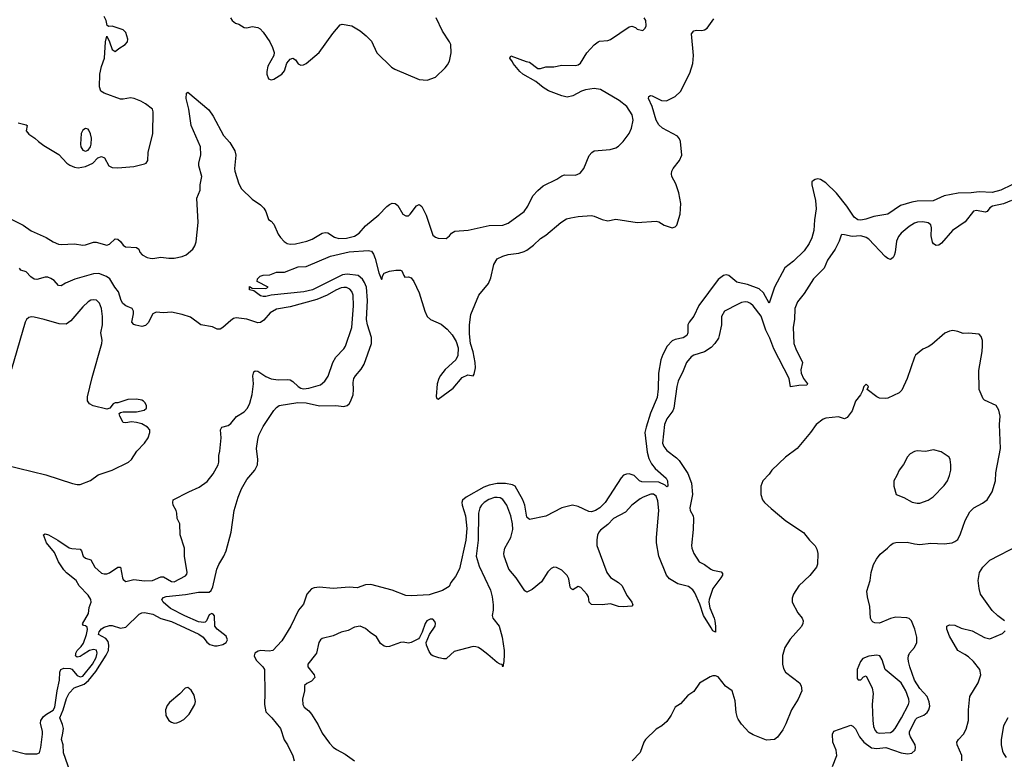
# Model space of a CAD drawing. Header units: inches. Extents: x 1473912 to 1647258, y 640388 to 773423.
# Tile 272 of 420: x 1524662 to 1531976, y 719222 to 724715. Entities that reach past the tile are written whole.
import ezdxf

# ---------------------------------------------------------------- set-up
doc = ezdxf.new("R2010")
doc.units = ezdxf.units.IN
doc.header["$MEASUREMENT"] = 0
for name, color, linetype in [('B5721', 7, 'Continuous'), ('B5722', 7, 'Continuous'), ('B5731', 7, 'Continuous'), ('B5732', 7, 'Continuous')]:
    doc.layers.add(name, color=color, linetype=linetype)

msp = doc.modelspace()

# ---------------------------------------------------------------- linework, layer by layer
at = {"layer": 'B5721', "color": 5}
for points, elevation in [([(1524608.9, 719288.9), (1524704.3, 719264.3), (1524790, 719264.1), (1524809.9, 719270.1), (1524819.7, 719310), (1524830.3, 719410), (1524830.9, 719430), (1524816.9, 719490), (1524818.6, 719510), (1524839.9, 719540.1), (1524861.4, 719558.6), (1524910, 719586.8), (1524923.9, 719610), (1524939.2, 719730), (1524957.3, 719810), (1524959, 719870), (1524968.7, 719890), (1524990, 719898.1), (1525037, 719897), (1525050, 719891.3), (1525090, 719845.3), (1525110, 719834.9), (1525130, 719840.9), (1525203.3, 719930), (1525230, 719978.5), (1525234.9, 720000)], 680), ([(1525037.7, 719130), (1524986.4, 719270), (1524984.3, 719330), (1524971.8, 719370), (1524983.5, 719416.5), (1524986.4, 719450), (1524981, 719481), (1524959.5, 719530), (1524985.5, 719590), (1525010, 719674), (1525030, 719714.3), (1525065.6, 719754.4), (1525140.6, 719779.4), (1525173.4, 719806.6), (1525226.3, 719873.7), (1525304.3, 719995.7), (1525306.4, 720000)], 660), ([(1525133.7, 720000), (1525110, 719984.7), (1525090, 719979.8), (1525077.4, 719990), (1525078, 720000)], 680), ([(1526406.3, 720000), (1526403.1, 719990), (1526418, 719958), (1526468.8, 719910), (1526479.5, 719890), (1526483.6, 719710), (1526479.7, 719630), (1526490, 719574.8), (1526534, 719530), (1526599.5, 719450), (1526627.8, 719367.8), (1526652.4, 719330), (1526691.3, 719248.7), (1526702, 719210)], 660), ([(1526859.9, 720000), (1526803.1, 719930), (1526803.6, 719910), (1526848.7, 719850), (1526853.4, 719830), (1526830, 719801.6), (1526794.4, 719785.6), (1526778, 719770), (1526778, 719730), (1526762, 719670), (1526764.9, 719630), (1526776.3, 719610), (1526810, 719582), (1526830, 719557.3), (1526879.6, 719479.6), (1526910, 719416.3), (1526962.2, 719342.2), (1526990, 719313), (1527014.3, 719294.3), (1527080.5, 719260.5), (1527150, 719210.4)], 680), ([(1527863.6, 720000), (1527830, 719969.7), (1527810, 719968), (1527775.1, 719975.1), (1527731.2, 719991.2), (1527719.5, 719999.5), (1527719.2, 720000)], 680), ([(1528260.3, 720000), (1528259, 719950), (1528252, 719908), (1528246, 719926), (1528231, 719929), (1528210, 719941.5), (1528138.6, 720000)], 680), ([(1530000, 719520.2), (1529993.7, 719530), (1529984.8, 719570), (1529977.4, 719657.4), (1529955.1, 719730), (1529906.1, 719766.1), (1529850, 719833.7), (1529830, 719842), (1529810, 719842), (1529790, 719835.1), (1529711.2, 719788.8), (1529670, 719725.1), (1529624.7, 719695.3), (1529570, 719634), (1529530, 719609), (1529500.7, 719550), (1529470, 719504), (1529431, 719470), (1529390, 719445.2), (1529310, 719369.2), (1529298, 719350), (1529270, 719274), (1529210.8, 719210)], 720)]:
    msp.add_lwpolyline(points, dxfattribs=dict(at, elevation=elevation))
at = {"layer": 'B5721', "color": 5, "elevation": 660}
msp.add_lwpolyline([(1525910, 719756.3), (1525890, 719751.1), (1525851.1, 719708.9), (1525774.8, 719645.2), (1525757.5, 719622.5), (1525745.4, 719590), (1525748, 719548), (1525770.9, 719510.9), (1525790, 719497.3), (1525810, 719491.3), (1525830, 719492.2), (1525850, 719499.7), (1525880.8, 719519.2), (1525921.7, 719558.3), (1525963.1, 719630), (1525967.3, 719652.7), (1525958.3, 719698.3), (1525935.5, 719735.5)], close=True, dxfattribs=at)
at = {"layer": 'B5722', "color": 5}
for points, elevation in [([(1524570, 723248.8), (1524688.5, 723190), (1524746.7, 723146.7), (1524858.7, 723098.7), (1524910, 723066), (1524950, 723049.4), (1524970, 723046), (1525070.1, 723050.1), (1525130, 723041), (1525150, 723042.3), (1525210, 723063.5), (1525230, 723063.8), (1525310, 723041.2), (1525330, 723049.2), (1525370, 723087.1), (1525390, 723086), (1525410, 723069), (1525430, 723040.9), (1525448, 723028), (1525530, 723024.6), (1525547, 723010), (1525554.4, 722990), (1525571.7, 722970), (1525610, 722948.3), (1525630, 722943.5), (1525650, 722942), (1525710, 722951.1), (1525770, 722943.2), (1525810, 722943.2), (1525870, 722957.2), (1525897.6, 722970), (1525949.1, 723010.9), (1525963.7, 723036.3), (1525973.2, 723066.8), (1525987.4, 723210), (1525977.5, 723390), (1526001.4, 723450), (1526003.2, 723490), (1526013.8, 723550), (1525991.7, 723630), (1525991.7, 723650), (1526008.2, 723711.8), (1526005.9, 723770), (1525936.8, 723930), (1525918, 724050), (1525899.2, 724130), (1525901.2, 724170), (1525910, 724177.3), (1526066.7, 724046.7), (1526098.8, 723998.8), (1526175.2, 723855.2), (1526223.2, 723803.2), (1526261.3, 723741.3), (1526267.4, 723710), (1526256.5, 723610), (1526259.1, 723590), (1526290, 723497.3), (1526310, 723458), (1526390, 723382), (1526450, 723339.3), (1526475.3, 723315.3), (1526490, 723290.7), (1526510, 723230.7), (1526530, 723218.4), (1526550, 723196.4), (1526582.9, 723122.9), (1526598.6, 723098.6), (1526626.9, 723066.9), (1526650, 723052), (1526670, 723047.9), (1526710, 723050.2), (1526794.5, 723070), (1526835.1, 723084.9), (1526910, 723129.3), (1526930, 723135.5), (1526950, 723132.5), (1527001.3, 723101.3), (1527031.5, 723091.5), (1527090, 723092.2), (1527150, 723108.3), (1527182.6, 723130), (1527230, 723183.5), (1527330, 723266.4), (1527390, 723328), (1527410, 723343.6), (1527430, 723352.2), (1527450, 723350.4), (1527470, 723336.3), (1527508.2, 723270), (1527530, 723258), (1527550, 723259.3), (1527563.7, 723270), (1527610, 723333), (1527630, 723342), (1527637.6, 723337.6), (1527650, 723326.8), (1527682.7, 723262.7), (1527730, 723116), (1527750, 723099.1), (1527770, 723093.4), (1527830, 723091), (1527854, 723110), (1527869.4, 723130.6), (1527895.1, 723144.9), (1527993.4, 723153.4), (1528150, 723186.5), (1528250, 723190.3), (1528290, 723203.1), (1528410, 723290.4), (1528437.3, 723330), (1528473.6, 723406.4), (1528510, 723447.2), (1528550, 723481.3), (1528652.7, 723530), (1528690, 723555.8), (1528710, 723563.1), (1528790, 723561.3), (1528825.3, 723574.7), (1528853.6, 723610), (1528893.4, 723706.6), (1528913.2, 723730), (1528930, 723742), (1529048.5, 723751.5), (1529090, 723763.7), (1529110, 723775.8), (1529144.7, 723810), (1529189.8, 723870.2), (1529206, 723910), (1529219.8, 723970), (1529211.8, 724010), (1529171.7, 724070), (1529115, 724115), (1528977.3, 724197.3), (1528930, 724204.3), (1528865.3, 724194.7), (1528834.7, 724185.3), (1528770.1, 724149.9), (1528730, 724140.3), (1528688.9, 724148.9), (1528590, 724186.6), (1528550, 724211.3), (1528495.9, 724255.9), (1528400.6, 724310), (1528377, 724330), (1528327.4, 724390), (1528323.5, 724403.5), (1528303.6, 724430), (1528310, 724446), (1528425.2, 724405.2), (1528450, 724401.1), (1528510, 724352), (1528530, 724353.4), (1528570, 724366.5), (1528630, 724366.2), (1528690, 724376.5), (1528790, 724374), (1528810, 724379), (1528827.4, 724392.6), (1528874.8, 724470), (1528930, 724528.9), (1528958, 724550), (1528970, 724556), (1529030, 724560.3), (1529050, 724567.2), (1529190, 724663), (1529210, 724666.8), (1529236.3, 724656.3), (1529250, 724644.7), (1529290, 724634), (1529308.4, 724651.6), (1529315.3, 724670), (1529313.2, 724710), (1529302, 724730)], 680), ([(1524651.3, 723950), (1524710, 723933.7), (1524716.3, 723930), (1524710.4, 723890), (1524730, 723864.9), (1524775.6, 723835.6), (1524801, 723810), (1524841.4, 723781.4), (1524953.7, 723713.7), (1525011, 723650), (1525034.6, 723634.6), (1525070, 723620.5), (1525095.5, 723615.5), (1525150, 723624.2), (1525204.5, 723650), (1525242, 723690), (1525270, 723699.8), (1525292.3, 723690), (1525323.5, 723630), (1525350, 723618.3), (1525390, 723615.6), (1525510, 723626.2), (1525590, 723644), (1525600.3, 723650), (1525614.2, 723670), (1525615.8, 723730), (1525651.8, 723870), (1525653.2, 724030), (1525647.8, 724050), (1525595.9, 724090), (1525561.8, 724110), (1525513, 724130), (1525486.1, 724133.9), (1525430, 724124.4), (1525410, 724126.3), (1525288.8, 724168.8), (1525265.3, 724185.3), (1525255.9, 724215.9), (1525258.4, 724310), (1525270, 724368.2), (1525293.1, 724430), (1525298.9, 724550), (1525310, 724592), (1525330, 724551), (1525350, 724494), (1525370, 724478.4), (1525398.4, 724501.6), (1525446.6, 724530), (1525462.7, 724550), (1525464.8, 724570), (1525450, 724620.9), (1525430, 724639.7), (1525350, 724667.6), (1525324.7, 724664.7), (1525312.9, 724672.9), (1525304, 724710), (1525290, 724738)], 720), ([(1525306.4, 720000), (1525320.7, 720030), (1525325.2, 720070), (1525318.1, 720098.1), (1525300.7, 720120.7), (1525248.2, 720148.2), (1525252.6, 720170), (1525270, 720190.2), (1525290, 720204.2), (1525330, 720217), (1525350, 720215.3), (1525410, 720195.6), (1525450, 720203.6), (1525550, 720299.1), (1525569.7, 720310.3), (1525590, 720313.1), (1525650, 720301.1), (1525710, 720269.1), (1525790, 720246.4), (1525991.5, 720151.5), (1526024, 720130), (1526052.5, 720092.5), (1526074.8, 720074.8), (1526110, 720064.4), (1526130, 720065.1), (1526170, 720074.8), (1526195.6, 720090), (1526205, 720110), (1526196.2, 720136.2), (1526127.7, 720190), (1526111.1, 720210), (1526110, 720288), (1526099.8, 720299.8), (1526090, 720305.4), (1526070, 720295.8), (1526050.2, 720249.8), (1526038.9, 720241.1), (1526030, 720238.6), (1525990, 720244.5), (1525888.3, 720288.3), (1525782.8, 720342.8), (1525726.9, 720390), (1525717.6, 720410), (1525730, 720423.8), (1525749, 720431), (1525893.8, 720446.2), (1525990, 720464.9), (1526070, 720463.8), (1526083.3, 720476.7), (1526095.9, 720504.1), (1526125.9, 720634.1), (1526142.3, 720670), (1526179.3, 720730), (1526194.8, 720770), (1526231.7, 720910), (1526254, 721070), (1526283.7, 721170), (1526310, 721230.4), (1526350, 721301.6), (1526409.7, 721370), (1526427.3, 721410), (1526431.1, 721450), (1526421.7, 721530), (1526430, 721598), (1526439.2, 721630), (1526470, 721694.4), (1526550, 721813.4), (1526570, 721836.3), (1526590, 721850.4), (1526727.6, 721872.4), (1526790, 721870.1), (1526890, 721847.4), (1527010, 721850.1), (1527070, 721843.7), (1527093.5, 721850), (1527110, 721863.2), (1527120.5, 721879.5), (1527138.5, 721930), (1527142.4, 721970), (1527138, 722022), (1527143.5, 722050), (1527155.3, 722070), (1527199.7, 722120.3), (1527222, 722158), (1527275.8, 722310), (1527275.7, 722355.7), (1527246.3, 722450), (1527238.9, 722490), (1527244.9, 722630), (1527237, 722730), (1527224.5, 722764.5), (1527209.1, 722789.1), (1527175.7, 722815.7), (1527094.2, 722825.8), (1527059.6, 722820.4), (1526837.6, 722710), (1526773, 722693), (1526530.2, 722669.8), (1526490, 722660.5), (1526470, 722659.7), (1526450, 722665.4), (1526402, 722702), (1526370, 722709.6), (1526370, 722734), (1526390, 722722), (1526490, 722718), (1526508, 722730), (1526426, 722770), (1526428, 722790), (1526449.4, 722810.6), (1526470, 722818.8), (1526518.9, 722821.1), (1526570, 722840.5), (1526630, 722841.3), (1526730, 722880.3), (1526790, 722883.1), (1526970, 722959.5), (1527110, 722992.1), (1527250, 723000.3), (1527275.4, 722995.4), (1527290, 722974.8), (1527302.3, 722942.3), (1527330, 722836), (1527350, 722786.8), (1527355.3, 722790), (1527358, 722810), (1527370, 722833.4), (1527410, 722848.5), (1527455.8, 722855.8), (1527490, 722854.9), (1527501, 722850), (1527514.4, 722814.4), (1527523.5, 722803.5), (1527550, 722806), (1527570, 722797.6), (1527590, 722772), (1527630, 722686), (1527671.8, 722550), (1527690.1, 722510.1), (1527714, 722490), (1527792.9, 722452.9), (1527837.7, 722417.7), (1527874.8, 722374.8), (1527905.4, 722325.4), (1527918, 722278), (1527917.4, 722222.6), (1527901.3, 722190), (1527823.5, 722116.5), (1527788.2, 722071.8), (1527776.5, 722050), (1527764.2, 722010), (1527755.8, 721915.8), (1527761.6, 721901.6), (1527770, 721897), (1527881.2, 721978.8), (1527950, 722057.6), (1527990, 722077.3), (1528030, 722071.3), (1528037.5, 722082.5), (1528047.3, 722130), (1528045.6, 722170), (1528030, 722248.7), (1528011.1, 722311.1), (1528002.8, 722382.8), (1528002.6, 722450), (1528013, 722527), (1528071.8, 722670), (1528143.5, 722756.5), (1528160.7, 722799.3), (1528183.9, 722896.1), (1528210, 722938.8), (1528250, 722959.1), (1528290, 722970.5), (1528370, 722980.5), (1528410, 722992.7), (1528430, 723003.8), (1528478.5, 723041.5), (1528530, 723090.7), (1528570, 723114.8), (1528682.7, 723210), (1528724.6, 723235.4), (1528755.6, 723244.4), (1528810, 723253.7), (1528910, 723260.4), (1528930, 723256.4), (1528990, 723230.3), (1529030, 723222.6), (1529090, 723232.9), (1529250, 723209.2), (1529390, 723220.3), (1529410, 723214), (1529450, 723188.9), (1529510, 723170.7), (1529530, 723176), (1529544, 723190), (1529568.7, 723270), (1529574, 723350), (1529559.3, 723430), (1529535.9, 723495.9), (1529506.6, 723550), (1529502.9, 723570), (1529506, 723590), (1529516.2, 723610), (1529562.4, 723670), (1529581.3, 723710), (1529572, 723810), (1529563.5, 723830), (1529548, 723850), (1529438, 723910), (1529410, 723934.5), (1529390, 723969.3), (1529360.4, 724070), (1529334.3, 724130), (1529336.2, 724143.8), (1529348.1, 724151.9), (1529361, 724150), (1529430, 724116), (1529466.3, 724113.7), (1529530, 724146), (1529570, 724183), (1529640.7, 724319.3), (1529663.5, 724390), (1529667.9, 724450), (1529653.6, 724610), (1529670, 724632.7), (1529690, 724637), (1529730, 724635.8), (1529750, 724640.7), (1529770, 724653.4), (1529819.4, 724720.6)], 660), ([(1526228.7, 724728.7), (1526240.7, 724710), (1526266, 724690), (1526290, 724681.6), (1526330, 724658.4), (1526350, 724654), (1526390, 724664.2), (1526430, 724658), (1526447.3, 724647.3), (1526470, 724622), (1526519.5, 724550), (1526540.4, 724510), (1526552.1, 724472.1), (1526548.7, 724450), (1526506.4, 724370), (1526497.1, 724330), (1526497.1, 724310), (1526510, 724276), (1526530, 724268.2), (1526550, 724274.4), (1526610, 724310.6), (1526630, 724334.8), (1526646.9, 724393.1), (1526670, 724421.6), (1526690.4, 724430.4), (1526710, 724417.3), (1526730, 724388.4), (1526750, 724377), (1526770, 724379.6), (1526790, 724390.3), (1526887.5, 724472.5), (1526987.2, 724612.8), (1527042.7, 724677.3), (1527058, 724682), (1527130, 724670.7), (1527192.1, 724632.1), (1527236.1, 724596.1), (1527275.8, 724555.8), (1527314.9, 724470), (1527423.2, 724363.2), (1527448.4, 724348.4), (1527630, 724270.2), (1527690, 724266.7), (1527750, 724288.1), (1527823.4, 724356.6), (1527840.8, 724379.2), (1527853.8, 724406.2), (1527867.8, 724470), (1527863.8, 724530), (1527855.8, 724550), (1527802.1, 724630), (1527756.9, 724730)], 720), ([(1525078, 720000), (1525078.6, 720010), (1525089.4, 720030), (1525119.8, 720060.2), (1525135.1, 720084.9), (1525157.5, 720150), (1525166.6, 720186.6), (1525163.7, 720203.7), (1525150, 720214.3), (1525135.1, 720215.1), (1525128.7, 720228.7), (1525174.2, 720305.8), (1525178.5, 720350), (1525192.9, 720390), (1525189.4, 720410), (1525170, 720440.8), (1525103.1, 720510), (1525081.5, 720550), (1525010, 720607.2), (1524989.3, 720629.3), (1524950, 720689.8), (1524919.4, 720759.4), (1524860.7, 720830), (1524839.3, 720890), (1524850, 720897.1), (1524874.9, 720890), (1524946.4, 720850), (1525030, 720793), (1525050, 720787.1), (1525110, 720782.6), (1525120.9, 720770), (1525134, 720730), (1525150, 720716.5), (1525190, 720703.1), (1525219.3, 720650), (1525270, 720605.2), (1525290, 720598.8), (1525310, 720599.8), (1525330, 720607), (1525390, 720648.5), (1525410, 720650.3), (1525424.4, 720570), (1525430, 720558.5), (1525450, 720543.8), (1525510, 720558.8), (1525590, 720548), (1525649.2, 720549.2), (1525710, 720576.9), (1525730, 720577.2), (1525790, 720542.2), (1525810, 720541.3), (1525893.8, 720586.2), (1525903.2, 720596.8), (1525906.6, 720610), (1525885.7, 720730), (1525885.1, 720790), (1525853.7, 720890), (1525851.3, 720970), (1525831.5, 721010), (1525829.6, 721050), (1525824.2, 721070), (1525803, 721110), (1525798.4, 721130), (1525802.7, 721150), (1525918.4, 721210), (1525995.7, 721244.3), (1526054.2, 721285.8), (1526098.5, 721341.5), (1526135.4, 721410), (1526141.1, 721430), (1526142, 721478), (1526149.6, 721510.4), (1526159.7, 721610), (1526152.7, 721670), (1526164, 721690), (1526210, 721700.7), (1526230, 721716.3), (1526272, 721768), (1526330, 721804.2), (1526353.7, 721830), (1526372.1, 721867.9), (1526390, 721931), (1526398.9, 722010), (1526393.5, 722070), (1526401, 722099), (1526410, 722108), (1526430, 722106), (1526490, 722065.2), (1526530, 722047.8), (1526581.6, 722041.6), (1526650, 722043.7), (1526670, 722039.8), (1526690, 722029.4), (1526731.1, 721990), (1526750, 721979), (1526770, 721974.2), (1526810, 721978.5), (1526896.6, 722003.4), (1526929.7, 722030), (1526952.5, 722067.5), (1526988.5, 722170), (1527009.9, 722210), (1527069.7, 722270), (1527082, 722290), (1527129.9, 722430.1), (1527142.1, 722590), (1527138, 722670), (1527130, 722696.4), (1527114.6, 722714.6), (1527090, 722725.4), (1527070, 722726.6), (1527050, 722723.2), (1527010, 722707.1), (1526944.8, 722670), (1526870, 722637.2), (1526670, 722583.5), (1526570, 722564.6), (1526521.6, 722538.4), (1526476.1, 722483.9), (1526450, 722466.8), (1526430, 722463.5), (1526350, 722492.1), (1526270, 722500.9), (1526250, 722495.1), (1526230, 722482.4), (1526170, 722429.7), (1526150, 722417.6), (1526130, 722418), (1526093.8, 722433.8), (1526008.6, 722448.6), (1525930, 722506.6), (1525870, 722525.7), (1525790, 722542.4), (1525730, 722538.7), (1525676.8, 722543.2), (1525650, 722530.8), (1525616.4, 722463.6), (1525596.5, 722443.5), (1525570, 722438), (1525525.9, 722445.9), (1525510, 722452.8), (1525495, 722470), (1525506.8, 722530), (1525506.2, 722550), (1525498, 722570), (1525450, 722591.3), (1525427.4, 722607.4), (1525415.1, 722630), (1525395.4, 722695.4), (1525368.8, 722728.8), (1525331.6, 722791.6), (1525308, 722808), (1525250, 722829.5), (1525210, 722827.9), (1525072, 722788), (1525002.2, 722757.8), (1524970, 722737.8), (1524950, 722742.2), (1524917.3, 722777.3), (1524893.5, 722793.5), (1524870, 722802.2), (1524850, 722803.1), (1524790, 722785.8), (1524768.4, 722788.4), (1524745.6, 722805.6), (1524710, 722843.1), (1524670, 722856), (1524660.7, 722870)], 680), ([(1530000, 722764.4), (1529990, 722766.6), (1529930, 722815.1), (1529910, 722819.8), (1529890, 722815.2), (1529850, 722785.4), (1529707, 722593), (1529670, 722512.9), (1529634.6, 722470), (1529625.3, 722450), (1529624.9, 722390), (1529617.4, 722370), (1529590, 722352), (1529530, 722340.9), (1529510, 722329.8), (1529472.9, 722290), (1529439.8, 722230), (1529424.3, 722190), (1529407.5, 722090), (1529405.3, 721974.7), (1529398.6, 721910), (1529348.1, 721791.9), (1529315, 721690), (1529307.1, 721650), (1529323, 721503), (1529335.6, 721455.6), (1529356.5, 721416.5), (1529382.4, 721382.4), (1529464.4, 721310), (1529475.4, 721290), (1529476.3, 721250), (1529470, 721246.6), (1529457.6, 721257.6), (1529410, 721279.5), (1529283.1, 721283.1), (1529266.8, 721290), (1529226.3, 721330), (1529190, 721341.5), (1529170, 721340.3), (1529148, 721332), (1529130, 721313), (1529010, 721128.7), (1528971.4, 721090), (1528939.5, 721070), (1528910, 721060.7), (1528890, 721062), (1528810, 721100.2), (1528769, 721109), (1528689.6, 721090.4), (1528570, 721028.3), (1528450, 721003.7), (1528430, 721021.2), (1528415.1, 721110), (1528400.7, 721150), (1528343.5, 721250), (1528321.9, 721261.9), (1528270, 721271.4), (1528210, 721270.9), (1528150, 721259.6), (1528110, 721242.7), (1527979, 721170), (1527952.5, 721147.5), (1527946.4, 721130), (1527949.2, 721110.8), (1527973, 721030), (1527984.6, 720935.4), (1527977.2, 720850), (1527930, 720636), (1527900.6, 720579.4), (1527865.5, 720534.5), (1527853, 720507), (1527827.3, 720490), (1527802.7, 720477.3), (1527704.9, 720444.9), (1527570, 720435.6), (1527530, 720439.8), (1527430, 720479.7), (1527270, 720520.4), (1527230, 720517.7), (1527170, 720495.9), (1527110, 720499.8), (1526991.2, 720491.2), (1526890, 720502), (1526850, 720496.8), (1526830, 720488.4), (1526794.3, 720450), (1526770, 720375.1), (1526733.1, 720330), (1526675.2, 720210), (1526610, 720103), (1526542.4, 720030), (1526515.2, 720024.8), (1526450, 720031.1), (1526433.3, 720026.7), (1526409.7, 720010.3), (1526406.3, 720000)], 660), ([(1524550.5, 721410), (1524855.8, 721335.8), (1525054.8, 721270), (1525090, 721262.8), (1525110, 721263.6), (1525186.9, 721293.1), (1525245.9, 721334.1), (1525349.2, 721370), (1525469.5, 721430), (1525491.3, 721450), (1525530.9, 721510), (1525589.4, 721570.6), (1525616.5, 721610), (1525629.9, 721650), (1525628.4, 721670), (1525612, 721690), (1525570, 721712.9), (1525530, 721724.3), (1525492.4, 721727.6), (1525450, 721721.3), (1525430, 721724), (1525405.2, 721770), (1525402, 721790), (1525410, 721798), (1525430, 721802.8), (1525530, 721802), (1525585.8, 721814.2), (1525603.5, 721830), (1525603.1, 721850), (1525592.7, 721872.7), (1525582.3, 721882.3), (1525570, 721889.6), (1525530, 721896.3), (1525464.7, 721895.3), (1525390, 721869), (1525370, 721868.7), (1525356.9, 721863.1), (1525332, 721830), (1525310, 721822.7), (1525207.2, 721847.2), (1525181.7, 721861.7), (1525165.9, 721885.9), (1525166.2, 721913.8), (1525201.4, 722058.6), (1525272.8, 722310), (1525274.1, 722334.1), (1525265.8, 722390), (1525276.1, 722450), (1525278, 722510), (1525270.5, 722570), (1525254.5, 722610), (1525231.5, 722631.5), (1525210, 722635.6), (1525190, 722631.2), (1525170, 722620.2), (1525130, 722583.4), (1525041.1, 722478.9), (1525006.9, 722453.1), (1524955.8, 722455.8), (1524842.9, 722490), (1524770, 722504.9), (1524750, 722507.5), (1524730, 722502.7), (1524713, 722490), (1524703.4, 722470), (1524601.3, 722118.7)], 720), ([(1530000, 722602.9), (1529898.8, 722550), (1529874.8, 722510), (1529874.8, 722450), (1529859.1, 722370), (1529853, 722350), (1529826.7, 722310), (1529798.1, 722281.9), (1529750, 722247.6), (1529670, 722224.8), (1529650, 722212.4), (1529615.3, 722170), (1529591.8, 722108.2), (1529552.4, 722030), (1529542.8, 721990), (1529520.9, 721830), (1529514.3, 721810), (1529468.8, 721751.2), (1529450.8, 721710), (1529437.7, 721570), (1529446.7, 721546.7), (1529470, 721516.5), (1529541.8, 721461.8), (1529561.3, 721441.3), (1529625.2, 721345.2), (1529653.6, 721273.6), (1529660.1, 721190), (1529639, 721090), (1529643, 721070), (1529663.8, 721030), (1529668.4, 721010), (1529665.4, 720930), (1529652.4, 720810), (1529654.7, 720790), (1529669.2, 720750), (1529710.2, 720690.2), (1529750, 720668.8), (1529795, 720635), (1529810, 720627.6), (1529873.7, 720613.7), (1529881.6, 720601.6), (1529883.1, 720590), (1529871.5, 720570), (1529810.2, 720489.8), (1529783.9, 720410), (1529782.2, 720390), (1529788.5, 720348.5), (1529821.1, 720270), (1529825.3, 720250), (1529832, 720208), (1529830, 720166.6), (1529810, 720177.2), (1529799.8, 720199.8), (1529741, 720290), (1529715.2, 720375.2), (1529677.9, 720457.9), (1529662, 720482), (1529630, 720504.7), (1529550, 720524.8), (1529490, 720563.7), (1529467.6, 720590), (1529410.4, 720730), (1529393.7, 720830), (1529392.6, 720870), (1529408.8, 721070), (1529402.7, 721142.7), (1529390, 721175.5), (1529370, 721191.2), (1529350, 721192.6), (1529292.4, 721170), (1529270, 721156), (1529210.4, 721110), (1529161.2, 721058.8), (1529073.6, 721010), (1529030, 720966.2), (1528975.9, 720924.1), (1528963.7, 720910), (1528953.4, 720886.6), (1528948.5, 720851.5), (1528950.2, 720810), (1529024.6, 720610), (1529051.6, 720571.6), (1529110, 720535.6), (1529134.1, 720514.1), (1529175.8, 720435.8), (1529209.2, 720390), (1529217.7, 720370), (1529210, 720360.5), (1529144.2, 720355.8), (1529110, 720357.6), (1529050, 720378.1), (1528990, 720370.4), (1528910, 720372.1), (1528892.1, 720390), (1528886.2, 720430), (1528876.2, 720450), (1528830, 720497.7), (1528810, 720504.8), (1528770, 720480.5), (1528756.2, 720490), (1528750, 720501.2), (1528741.6, 720561.6), (1528730, 720586.6), (1528690, 720628.2), (1528650, 720647.1), (1528630, 720648.5), (1528610, 720639.8), (1528585.6, 720614.4), (1528538.9, 720541.1), (1528470, 720483), (1528430, 720464.2), (1528413.6, 720473.6), (1528350.9, 720570), (1528295.6, 720635.6), (1528261.4, 720730), (1528259.3, 720750), (1528265.2, 720790), (1528311.6, 720870), (1528324.5, 720930), (1528322.5, 720970), (1528311, 721030), (1528280.9, 721110), (1528250, 721153), (1528230, 721164.1), (1528210, 721167.9), (1528190, 721166.2), (1528147.7, 721152.3), (1528112.1, 721130), (1528093.2, 721110), (1528080.5, 721090), (1528070.1, 721050), (1528068.8, 720850), (1528054.1, 720730), (1528075.8, 720655.8), (1528159.3, 720479.3), (1528171.8, 720430), (1528178.4, 720370), (1528178.4, 720330), (1528172, 720290), (1528177, 720270), (1528223.1, 720210), (1528246, 720130), (1528261.1, 720030), (1528260.3, 720000)], 680), ([(1527719.2, 720000), (1527704.2, 720024.2), (1527683.7, 720070), (1527682.7, 720090), (1527706.6, 720150), (1527748, 720210), (1527750.9, 720230), (1527746.9, 720246.9), (1527730, 720264.2), (1527710, 720262), (1527686.7, 720250), (1527674, 720230), (1527652.4, 720167.6), (1527633, 720127), (1527623.4, 720116.6), (1527570.3, 720089.7), (1527550, 720085.1), (1527510, 720091.6), (1527490, 720089.6), (1527410, 720060.7), (1527390, 720058.4), (1527370, 720063.6), (1527342.7, 720082.7), (1527312.3, 720132.3), (1527264.6, 720164.6), (1527230, 720195.1), (1527190, 720212), (1527150, 720202.7), (1527102, 720178), (1527050, 720167.8), (1526990, 720138.7), (1526910, 720119.6), (1526896.3, 720110), (1526883.7, 720090), (1526868, 720010), (1526859.9, 720000)], 680), ([(1525234.9, 720000), (1525237.2, 720010), (1525232, 720032), (1525210, 720037.8), (1525180.2, 720030), (1525133.7, 720000)], 680), ([(1528138.6, 720000), (1528095.4, 720035.4), (1528070, 720051.6), (1528050, 720058.4), (1528030, 720060.4), (1527890, 720023.9), (1527863.6, 720000)], 680)]:
    msp.add_lwpolyline(points, dxfattribs=dict(at, elevation=elevation))
at = {"layer": 'B5722', "color": 5, "elevation": 740}
msp.add_lwpolyline([(1525150, 723906.6), (1525130, 723893.9), (1525119.2, 723870), (1525113.9, 723790), (1525116.9, 723770), (1525130, 723747.1), (1525150, 723739.6), (1525170, 723746.5), (1525187.7, 723770), (1525194, 723790), (1525195.6, 723835.6), (1525188.2, 723868.2), (1525175.8, 723895.8), (1525170, 723902.7)], close=True, dxfattribs=at)
at = {"layer": 'B5731', "color": 5}
for points, elevation in [([(1530330.1, 720000), (1530327.8, 719992.2), (1530329.4, 719929.4), (1530336.7, 719896.7), (1530350.4, 719870), (1530456, 719790), (1530468.2, 719768.2), (1530472.4, 719730), (1530446, 719670), (1530395.1, 719590), (1530353.8, 719486.2), (1530330, 719442.3), (1530292.2, 719387.8), (1530268.2, 719370), (1530210, 719364.2), (1530110, 719403), (1530081.4, 719421.4), (1530023.4, 719483.4), (1530000, 719520.2)], 720), ([(1530700.7, 719170), (1530731.3, 719250), (1530726.9, 719290), (1530703.2, 719350), (1530699, 719410), (1530710, 719432.2), (1530835.1, 719475.1), (1530850, 719469.1), (1530870, 719449.1), (1530900.5, 719390), (1530931.7, 719350), (1530990, 719307.5), (1531030, 719302.3), (1531097.3, 719310), (1531210, 719271.5), (1531257.3, 719262.7), (1531290, 719266.9), (1531313.3, 719290), (1531317.8, 719310), (1531314.8, 719330), (1531280.5, 719390), (1531272.7, 719410), (1531272.6, 719430), (1531319.8, 719520.2), (1531330, 719530.1), (1531377.3, 719550), (1531403.5, 719570), (1531416.8, 719590), (1531422.6, 719617.4), (1531418.1, 719650), (1531402.3, 719690), (1531349.3, 719749.3), (1531309.4, 719810), (1531274.7, 719910), (1531265.7, 719950), (1531262.4, 719970), (1531265.6, 719994.4), (1531268.3, 720000)], 720), ([(1531660.3, 719210), (1531660.6, 719250), (1531625.9, 719330), (1531624, 719350), (1531634.8, 719370), (1531673.6, 719410), (1531693.2, 719446.8), (1531709.2, 719510), (1531711.1, 719590), (1531720.6, 719690), (1531780.9, 719790), (1531801.3, 719850), (1531793.6, 719890), (1531747.2, 719950), (1531710, 719984.2), (1531683.9, 720000)], 680), ([(1532001.7, 719530), (1531969.4, 719470), (1531953.2, 719370), (1531954.2, 719330), (1531963.8, 719283.8), (1531970, 719264.9), (1531990, 719234.9)], 680)]:
    msp.add_lwpolyline(points, dxfattribs=dict(at, elevation=elevation))
at = {"layer": 'B5731', "color": 5, "elevation": 740}
msp.add_lwpolyline([(1531030, 719995.1), (1530970, 719987.6), (1530926, 719970), (1530906.8, 719950), (1530882.8, 719890), (1530882.8, 719822.8), (1530890, 719812), (1530910, 719812), (1530930, 719834), (1530950, 719842), (1530995.3, 719750), (1531001.5, 719710), (1530993.7, 719630), (1530999.3, 719510), (1531005.7, 719465.7), (1531016.5, 719436.5), (1531030, 719421.2), (1531050, 719415.8), (1531130, 719422.7), (1531150, 719433.2), (1531165.3, 719450), (1531213.5, 719530), (1531264, 719630), (1531269, 719650), (1531267.3, 719670), (1531245.6, 719730), (1531210, 719789.8), (1531091.8, 719890), (1531070, 719962), (1531052.7, 719990)], close=True, dxfattribs=at)
at = {"layer": 'B5732', "color": 5}
for points, elevation in [([(1532032.2, 723490), (1531950.4, 723450), (1531887.2, 723432.8), (1531790, 723437.8), (1531730, 723429.5), (1531633.9, 723426.1), (1531530, 723406.6), (1531448.9, 723371.1), (1531330, 723367.5), (1531290, 723360.9), (1531204.9, 723335.1), (1531110, 723271.3), (1531006, 723254), (1530947.1, 723232.9), (1530910, 723227.1), (1530889.2, 723229.2), (1530859.8, 723250), (1530806.5, 723330), (1530730, 723427), (1530650, 723502.8), (1530610, 723528.7), (1530590, 723533.1), (1530570, 723529.7), (1530558, 723522), (1530547, 723510), (1530545.5, 723490), (1530572.8, 723372.8), (1530579.3, 723310), (1530567.2, 723230), (1530561.4, 723150), (1530545.8, 723094.2), (1530526.9, 723053.1), (1530490, 722998.7), (1530410, 722921.3), (1530346.9, 722873.1), (1530268.1, 722730), (1530230.3, 722609.7), (1530186.5, 722686.5), (1530155.8, 722715.8), (1530068.8, 722748.8), (1530000, 722764.4)], 660), ([(1532030, 723372.8), (1531970, 723347.7), (1531888.4, 723331.6), (1531870, 723317.4), (1531850.1, 723289.9), (1531833.7, 723286.3), (1531770, 723297.8), (1531747.8, 723292.2), (1531686.2, 723213.8), (1531591.3, 723150), (1531510, 723056.4), (1531490, 723041.7), (1531470, 723038.9), (1531450, 723049.6), (1531442.6, 723062.6), (1531432.7, 723110), (1531435.3, 723170), (1531430, 723192.3), (1531410, 723207.6), (1531370, 723214.3), (1531331.2, 723211.2), (1531310, 723204.4), (1531270, 723179.1), (1531209, 723130), (1531190, 723105.6), (1531174.2, 723070), (1531166.2, 722990), (1531157.1, 722962.9), (1531150, 722949.4), (1531130, 722934.3), (1531110, 722942.4), (1531090, 722957.8), (1530970, 723085), (1530950, 723098.3), (1530910, 723109.2), (1530845.1, 723105.1), (1530790, 723117.4), (1530770, 723119.3), (1530765.1, 723114.9), (1530748.9, 723070), (1530719, 723010), (1530662.3, 722930), (1530639.1, 722870), (1530559.7, 722790), (1530490, 722683), (1530439.3, 722620.7), (1530420.8, 722570), (1530417.6, 722490), (1530408.7, 722431.3), (1530412.7, 722310), (1530426.6, 722270), (1530476.6, 722170), (1530465.4, 722114.6), (1530466.8, 722090), (1530483.5, 722050), (1530513.4, 722010), (1530510, 722001.6), (1530450, 721998.7), (1530389, 721989), (1530377.5, 722050), (1530265, 722270), (1530234.5, 722350), (1530203.7, 722410), (1530170, 722513.2), (1530110, 722589.8), (1530090, 722607.4), (1530070, 722617.6), (1530050, 722621), (1530024.3, 722615.7), (1530000, 722602.9)], 680), ([(1531268.3, 720000), (1531273.2, 720010), (1531310, 720053.8), (1531325.7, 720090), (1531326.1, 720130), (1531312.5, 720190), (1531287.1, 720250), (1531270, 720267.9), (1531252.9, 720272.9), (1531170, 720277.7), (1531130, 720269.3), (1531050, 720233.9), (1531015.6, 720235.6), (1531001.6, 720241.6), (1530991.1, 720251.1), (1530982.4, 720270), (1530977.8, 720357.8), (1530959.3, 720430), (1530955.3, 720470), (1530979.2, 720550), (1530986.3, 720610), (1531003.5, 720670), (1531026, 720710), (1531053.7, 720746.3), (1531108.2, 720790), (1531130, 720813.7), (1531150, 720827.6), (1531170, 720832.4), (1531255.8, 720835.8), (1531310, 720822.6), (1531350, 720818.7), (1531430, 720827), (1531530, 720821.6), (1531589.4, 720830.6), (1531610, 720840.7), (1531630, 720856), (1531650, 720897.3), (1531684.5, 720995.5), (1531720.4, 721059.6), (1531750.8, 721089.2), (1531815.5, 721124.5), (1531849.6, 721150), (1531886.6, 721210), (1531909.7, 721290), (1531914, 721350), (1531947.7, 721530), (1531940.5, 721710), (1531944.7, 721770), (1531935.2, 721815.2), (1531916, 721850), (1531830, 721889.5), (1531819.3, 721899.3), (1531789.8, 721969.8), (1531787.1, 722110), (1531811.2, 722250), (1531813.8, 722293.8), (1531813.6, 722333.6), (1531803.7, 722363.7), (1531790, 722379), (1531710, 722387.3), (1531670, 722386), (1531630, 722400.5), (1531592.8, 722407.2), (1531570, 722402.9), (1531533.5, 722386.5), (1531436.7, 722303.3), (1531410, 722285.6), (1531370, 722267.8), (1531316.7, 722223.3), (1531308.2, 722210), (1531255.5, 722050), (1531215.6, 721964.4), (1531194.9, 721945.1), (1531110, 721905.2), (1531090, 721901.2), (1531050, 721904), (1531030, 721914), (1530958, 721970), (1530968, 721990), (1530950, 722008), (1530932, 721990), (1530922, 721958), (1530906.8, 721930), (1530870, 721882), (1530845.3, 721810), (1530810, 721760.5), (1530790, 721751.8), (1530745.3, 721765.3), (1530650, 721756.9), (1530630, 721749.7), (1530579.5, 721710), (1530537.6, 721650), (1530437.1, 721530), (1530350, 721465.6), (1530250.4, 721370), (1530230, 721340.9), (1530183, 721290), (1530168, 721250), (1530167.3, 721190), (1530180.7, 721150), (1530194.8, 721130), (1530243.9, 721083.9), (1530354.4, 720994.4), (1530485.7, 720905.7), (1530528, 720850), (1530570, 720807.3), (1530582.7, 720782.7), (1530591.5, 720750), (1530588.9, 720671.1), (1530581.3, 720650), (1530531.5, 720588.5), (1530448.8, 720510), (1530410.4, 720450), (1530400.6, 720419.4), (1530401.3, 720390), (1530441.6, 720310), (1530474.4, 720270), (1530482.4, 720250), (1530480.4, 720230), (1530470.2, 720209.8), (1530385.3, 720114.7), (1530346.1, 720053.9), (1530330.1, 720000)], 720), ([(1531978.3, 720250), (1531927.3, 720287.3), (1531887.2, 720327.2), (1531800.1, 720450), (1531789, 720490), (1531782.8, 720550), (1531792.7, 720610), (1531816.1, 720650), (1531870, 720702.4), (1532090, 720815.8)], 680), ([(1531683.9, 720000), (1531631.6, 720031.6), (1531570, 720137.2), (1531549.7, 720190), (1531549.7, 720210.3), (1531570, 720222), (1531610, 720218.2), (1531656.5, 720196.5), (1531736.4, 720176.4), (1531830, 720126.2), (1531870, 720117.6), (1531962.6, 720157.4), (1531983.5, 720176.5)], 680)]:
    msp.add_lwpolyline(points, dxfattribs=dict(at, elevation=elevation))
at = {"layer": 'B5732', "color": 5, "elevation": 740}
msp.add_lwpolyline([(1531450, 721520.9), (1531390, 721509.3), (1531330, 721514), (1531310, 721509.4), (1531276, 721490), (1531256.3, 721470), (1531228.5, 721411.5), (1531194, 721370), (1531178.8, 721330), (1531156.3, 721290), (1531156.3, 721250), (1531172, 721190), (1531230, 721167.3), (1531291.9, 721131.9), (1531330, 721123.7), (1531350, 721125.7), (1531410, 721147), (1531448.3, 721171.7), (1531530, 721254.9), (1531554.7, 721290), (1531570, 721331.3), (1531578, 721370), (1531579.6, 721410), (1531575.1, 721450), (1531566.6, 721466.6), (1531506.8, 721506.8)], close=True, dxfattribs=at)

doc.saveas('drawing.dxf')
